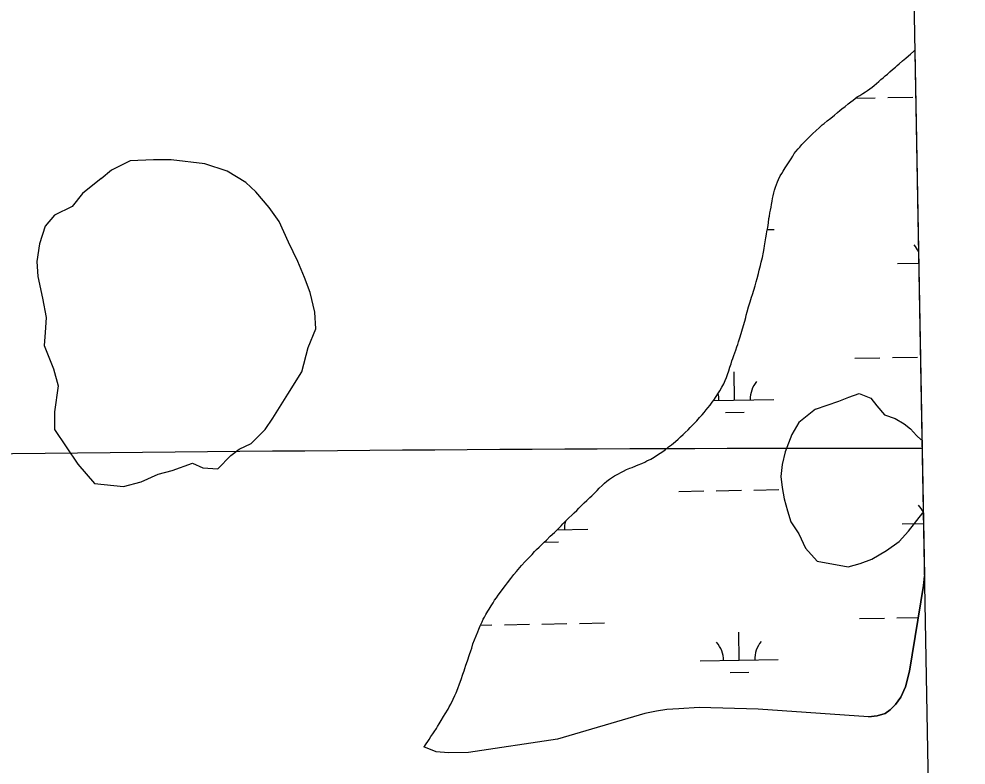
# Model space of a CAD drawing. Extents: x 3903937 to 3942190, y 260677 to 286651.
# Drawn here: x 3938728 to 3939939, y 278292 to 279246 of the extents above; entities that cross this region are included whole.
import ezdxf

# ---------------------------------------------------------------- set-up
doc = ezdxf.new("R2010")
doc.units = 0
for name, color, linetype in [('V-GRID-FRAM', 7, 'Continuous'), ('V-GRID-MAJR', 7, 'Continuous'), ('V-RIVR-EDGE', 7, 'Continuous'), ('V-TOPO-SHOR', 7, 'Continuous'), ('V-WETL-SWMP', 7, 'Continuous')]:
    doc.layers.add(name, color=color, linetype=linetype)

msp = doc.modelspace()

# ---------------------------------------------------------------- linework, layer by layer
at = {"layer": 'V-GRID-FRAM'}
msp.add_lwpolyline([(3907892.224, 284196.099), (3939773.201, 284757.23600000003), (3940101.116, 266577.619), (3908204.273, 266016.203), (3907892.224, 284196.099)], dxfattribs=at)
at = {"layer": 'V-GRID-MAJR'}
msp.add_spline([(3907996.24, 278136.142), (3913310.651, 278227.748), (3918625.049, 278320.127), (3923939.434, 278413.279), (3929253.805, 278507.203), (3934568.162, 278601.901), (3939882.505, 278697.37200000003), (3939882.506, 278697.37200000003)], degree=3, dxfattribs=at)
at = {"layer": 'V-RIVR-EDGE'}
for points in [[(3938833.0616388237, 279041.7548885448), (3938809.2156008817, 279022.6780581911), (3938796.100280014, 279005.98583163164), (3938773.4465439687, 278995.25511455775), (3938761.5235249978, 278980.94749179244), (3938754.369713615, 278958.29375574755), (3938750.792807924, 278935.64001970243), (3938751.985109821, 278916.56318934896), (3938757.9466193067, 278889.1402457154), (3938762.7158268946, 278864.1019058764), (3938761.5235249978, 278845.02507552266), (3938760.331223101, 278828.33284896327), (3938772.254242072, 278798.5253015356), (3938778.2157515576, 278777.06386738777), (3938773.4465439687, 278743.679414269), (3938773.4465439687, 278721.0256782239), (3938803.2540913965, 278676.91050803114), (3938824.7155255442, 278651.87216819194), (3938861.6768843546, 278648.2952625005), (3938884.3306203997, 278654.256771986), (3938905.7920545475, 278663.7951871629), (3938923.676583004, 278668.56439475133), (3938949.90722474, 278678.1028099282), (3938963.022545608, 278672.1413004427), (3938982.099375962, 278670.94899854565), (3938998.791602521, 278687.64122510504), (3939009.5223195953, 278695.9873383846), (3939025.0222442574, 278703.1411497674), (3939042.906772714, 278721.0256782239), (3939052.445187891, 278735.3333009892), (3939071.522018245, 278766.3331503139), (3939089.406546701, 278794.9483958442), (3939097.7526599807, 278825.94824516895), (3939107.291075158, 278849.7942831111), (3939106.0987732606, 278871.25571725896), (3939100.137263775, 278896.29405709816), (3939092.9834523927, 278915.37088745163), (3939084.637339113, 278935.64001970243), (3939072.714320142, 278960.67835954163), (3939060.7913011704, 278986.90900127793), (3939047.6759803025, 279004.7935297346), (3939030.983753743, 279025.06266198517), (3939017.868432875, 279036.9856809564), (3938994.022394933, 279051.2933037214), (3938965.407149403, 279060.8317188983), (3938922.4842811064, 279065.6009264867), (3938899.8305450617, 279065.6009264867), (3938870.022997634, 279064.4086245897), (3938846.176959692, 279052.48560561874), (3938832.987119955, 279041.6803696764)], [(3939746.1608544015, 278746.99206042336), (3939776.2697702, 278757.48213367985), (3939788.8619381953, 278762.37908790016), (3939802.153671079, 278767.2760421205), (3939816.844533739, 278760.97995812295), (3939824.539747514, 278751.1860496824), (3939834.3336559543, 278739.9930114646), (3939848.324953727, 278735.0960572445), (3939859.517991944, 278728.1004083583), (3939867.9127706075, 278721.80432436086), (3939875.607984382, 278713.4095456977), (3939881.204503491, 278707.81302658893)], [(3939746.18847999, 278746.9886603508), (3939725.201533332, 278730.19910302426), (3939716.10718978, 278714.8086754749), (3939707.712411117, 278692.42259903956), (3939703.5150217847, 278676.33260660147), (3939702.115892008, 278660.9421790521), (3939703.5150217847, 278646.95088127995), (3939706.3132813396, 278632.2600186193), (3939710.5106706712, 278616.86959106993), (3939714.7080600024, 278602.8782932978), (3939725.201533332, 278587.4878657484), (3939733.5963119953, 278569.29917864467), (3939748.287174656, 278552.5096213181), (3939788.162373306, 278545.5139724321), (3939803.5528008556, 278549.7113617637), (3939818.243663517, 278555.3078808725), (3939837.131915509, 278566.5009190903), (3939853.2219079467, 278577.6939573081), (3939865.114511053, 278590.9856901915), (3939883.6529806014, 278614.59600518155)]]:
    msp.add_lwpolyline(points, dxfattribs=at)
at = {"layer": 'V-TOPO-SHOR'}
for points in [[(3939814.127, 278353.779), (3939825.315, 278354.906), (3939835.392, 278358.17), (3939841.8370000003, 278362.854), (3939848.5130000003, 278369.461), (3939855.2430000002, 278378.761), (3939861.473, 278391.919), (3939866.6890000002, 278412.221), (3939884.265, 278521.797), (3939885.4580371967, 278533.7026398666)], [(3939814.127, 278353.779), (3939672.823, 278363.518), (3939597.789, 278365.779), (3939571.38, 278363.993), (3939556.1550000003, 278363.139), (3939543.019, 278360.898), (3939528.136, 278357.92100000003), (3939416.6, 278325.292), (3939302.68, 278308.304), (3939277.068, 278307.851), (3939261.4990000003, 278309.121), (3939245.6780000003, 278315.45900000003)]]:
    msp.add_lwpolyline(points, dxfattribs=at)
at = {"layer": 'V-WETL-SWMP'}
for p, q in [((3939867.617, 279200.89199999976), (3939871.972, 279204.862)), ((3939871.972, 279204.862), (3939873.330648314, 279206.045427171)), ((3939873.330648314, 279206.045427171), (3939885.458180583, 278533.69469051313)), ((3939853.4, 279188.46899999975), (3939857.627, 279192.183)), ((3939857.627, 279192.183), (3939861.597, 279195.76899999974)), ((3939861.597, 279195.76899999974), (3939865.055, 279198.7149999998)), ((3939865.055, 279198.7149999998), (3939867.617, 279200.89199999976)), ((3939841.361, 279178.224), (3939844.691, 279181.169)), ((3939844.691, 279181.169), (3939848.4050000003, 279184.499)), ((3939848.4050000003, 279184.499), (3939850.839, 279186.42)), ((3939850.839, 279186.42), (3939853.4, 279188.46899999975)), ((3939827.144, 279165.929), (3939829.8340000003, 279168.3619999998)), ((3939829.8340000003, 279168.3619999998), (3939832.6520000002, 279170.79600000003)), ((3939832.6520000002, 279170.79600000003), (3939835.469, 279173.357)), ((3939835.469, 279173.357), (3939838.159, 279175.406)), ((3939838.159, 279175.406), (3939841.361, 279178.224)), ((3939810.238, 279152.7379999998), (3939812.671, 279154.531)), ((3939812.671, 279154.531), (3939815.745, 279156.45199999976)), ((3939815.745, 279156.452), (3939818.691, 279158.8849999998)), ((3939818.691, 279158.8849999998), (3939821.509, 279160.934)), ((3939821.509, 279160.934), (3939824.455, 279163.496)), ((3939824.455, 279163.496), (3939827.144, 279165.929)), ((3939794.356, 279142.10899999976), (3939797.174, 279144.2859999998)), ((3939797.174, 279144.2859999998), (3939799.6070000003, 279146.207)), ((3939797.838997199, 279144.81105533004), (3939822.696704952, 279145.2485940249)), ((3939799.6070000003, 279146.207), (3939802.937, 279148.128)), ((3939802.937, 279148.128), (3939806.7800000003, 279150.56099999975)), ((3939806.7800000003, 279150.56099999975), (3939810.238, 279152.7379999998)), ((3939838.69422696, 279145.5301781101), (3939870.6892709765, 279146.09334628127)), ((3939777.578, 279128.79), (3939780.011, 279130.839)), ((3939780.011, 279130.839), (3939784.11, 279134.04)), ((3939784.11, 279134.04), (3939788.2090000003, 279137.37)), ((3939788.2090000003, 279137.37), (3939791.539, 279139.931)), ((3939791.539, 279139.931), (3939794.356, 279142.10899999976)), ((3939761.312, 279115.599), (3939765.795, 279118.928)), ((3939765.795, 279118.928), (3939770.534, 279122.77)), ((3939770.534, 279122.77), (3939774.504, 279126.228)), ((3939774.504, 279126.228), (3939777.578, 279128.79)), ((3939747.223, 279103.43199999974), (3939750.81, 279106.762)), ((3939750.81, 279106.762), (3939754.9080000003, 279110.476)), ((3939754.9080000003, 279110.476), (3939757.214, 279112.397)), ((3939757.214, 279112.397), (3939761.312, 279115.599)), ((3939735.696, 279092.29), (3939738.13, 279094.851)), ((3939738.13, 279094.851), (3939742.485, 279099.2059999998)), ((3939742.485, 279099.2059999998), (3939747.223, 279103.43199999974)), ((3939724.041, 279079.739), (3939726.218, 279082.173)), ((3939726.218, 279082.173), (3939728.9080000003, 279085.246)), ((3939728.9080000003, 279085.246), (3939731.9820000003, 279088.44800000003)), ((3939731.9820000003, 279088.44800000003), (3939735.696, 279092.29)), ((3939715.203, 279067.188), (3939717.381, 279070.646)), ((3939717.381, 279070.646), (3939719.174, 279073.848)), ((3939719.174, 279073.848), (3939721.095, 279076.666)), ((3939721.095, 279076.666), (3939724.041, 279079.739)), ((3939707.647, 279055.662), (3939710.208, 279059.632)), ((3939710.208, 279059.632), (3939712.642, 279063.346)), ((3939712.642, 279063.346), (3939715.203, 279067.188)), ((3939701.242, 279045.16000000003), (3939703.164, 279048.49)), ((3939703.164, 279048.49), (3939704.957, 279051.179)), ((3939704.957, 279051.179), (3939707.647, 279055.662)), ((3939694.966, 279030.816), (3939696.247, 279034.27399999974)), ((3939696.247, 279034.27399999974), (3939697.656, 279037.732)), ((3939697.656, 279037.732), (3939699.193, 279040.678)), ((3939699.193, 279040.678), (3939701.242, 279045.16000000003)), ((3939692.02, 279019.802), (3939692.917, 279023.77199999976)), ((3939692.917, 279023.77199999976), (3939693.9420000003, 279027.102)), ((3939693.9420000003, 279027.102), (3939694.966, 279030.816)), ((3939689.971, 279008.788), (3939690.739, 279012.75800000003)), ((3939690.739, 279012.75800000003), (3939691.38, 279016.216)), ((3939691.38, 279016.216), (3939692.02, 279019.802)), ((3939687.4080000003, 278993.931), (3939688.049, 278998.029)), ((3939688.049, 278998.029), (3939688.6890000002, 279001.61499999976)), ((3939688.6890000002, 279001.61499999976), (3939689.458, 279005.201)), ((3939689.458, 279005.201), (3939689.971, 279008.788)), ((3939685.231, 278979.203), (3939686.127, 278985.478)), ((3939686.127, 278985.478), (3939686.768, 278990.601)), ((3939686.768, 278990.601), (3939687.4080000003, 278993.931)), ((3939683.565, 278970.75), (3939684.078, 278974.08)), ((3939684.078, 278974.08), (3939685.231, 278979.203)), ((3939684.649432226, 278976.6189829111), (3939693.641645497, 278976.7772614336)), ((3939681.131, 278955.893), (3939682.156, 278961.14400000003)), ((3939682.156, 278961.14400000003), (3939682.7970000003, 278966.01099999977)), ((3939682.7970000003, 278966.01099999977), (3939683.565, 278970.75)), ((3939679.722, 278947.697), (3939680.619, 278952.43499999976)), ((3939680.619, 278952.43499999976), (3939681.131, 278955.893)), ((3939677.032, 278934.889), (3939678.569, 278941.037)), ((3939678.569, 278941.037), (3939679.722, 278947.697)), ((3939673.4450000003, 278920.673), (3939674.47, 278924.9)), ((3939674.47, 278924.9), (3939676.1350000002, 278930.53500000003)), ((3939676.1350000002, 278930.53500000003), (3939677.032, 278934.889)), ((3939851.2784761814, 278933.1147506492), (3939878.245076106, 278933.58940949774)), ((3939670.627, 278909.915), (3939671.6520000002, 278914.013)), ((3939671.6520000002, 278914.013), (3939673.4450000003, 278920.673)), ((3939667.2970000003, 278899.02899999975), (3939669.09, 278904.92)), ((3939669.09, 278904.92), (3939670.627, 278909.915)), ((3939662.686, 278884.1719999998), (3939664.4790000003, 278890.192)), ((3939664.4790000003, 278890.192), (3939665.7600000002, 278893.6499999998)), ((3939665.7600000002, 278893.6499999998), (3939667.2970000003, 278899.02899999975)), ((3939658.843, 278871.493), (3939660.764, 278878.0249999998)), ((3939660.764, 278878.0249999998), (3939662.686, 278884.1719999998)), ((3939655.897, 278859.711), (3939657.0500000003, 278864.32099999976)), ((3939657.0500000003, 278864.32099999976), (3939657.69, 278867.3949999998)), ((3939657.69, 278867.3949999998), (3939658.843, 278871.493)), ((3939652.182, 278846.775), (3939654.1040000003, 278853.8189999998)), ((3939654.1040000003, 278853.8189999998), (3939655.897, 278859.711)), ((3939648.083, 278833.199), (3939650.005, 278839.731)), ((3939650.005, 278839.731), (3939652.182, 278846.775)), ((3939645.906, 278826.79600000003), (3939647.059, 278829.87)), ((3939647.059, 278829.87), (3939648.083, 278833.199)), ((3939640.654, 278811.81099999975), (3939641.935, 278815.654)), ((3939641.935, 278815.654), (3939643.216, 278818.983)), ((3939643.216, 278818.983), (3939644.369, 278822.569)), ((3939644.369, 278822.569), (3939645.906, 278826.79600000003)), ((3939636.94, 278800.797), (3939638.477, 278805.152)), ((3939638.477, 278805.152), (3939639.501, 278808.7379999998)), ((3939639.501, 278808.7379999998), (3939640.654, 278811.81099999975)), ((3939796.5564100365, 278812.0619487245), (3939828.551454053, 278812.6251168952)), ((3939844.5489760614, 278812.90670098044), (3939876.5440200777, 278813.4698691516)), ((3939632.328, 278787.606), (3939633.737, 278791.576)), ((3939633.737, 278791.576), (3939635.4020000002, 278796.18699999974)), ((3939635.4020000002, 278796.18699999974), (3939636.94, 278800.797)), ((3939642.8813611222, 278758.6071419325), (3939642.2477969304, 278794.60156645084)), ((3939626.693, 278775.1829999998), (3939628.998, 278779.537)), ((3939628.998, 278779.537), (3939630.791, 278783.892)), ((3939630.791, 278783.892), (3939632.328, 278787.606)), ((3939621.441, 278766.474), (3939624.003, 278770.316)), ((3939624.003, 278770.316), (3939626.693, 278775.1829999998)), ((3939611.451, 278752.25799999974), (3939614.397, 278756.09999999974)), ((3939614.397, 278756.1), (3939616.19, 278758.662)), ((3939615.818231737, 278758.13078399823), (3939692.8736173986, 278759.4870921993)), ((3939616.19, 278758.662), (3939619.52, 278763.4)), ((3939619.52, 278763.4), (3939621.441, 278766.474)), ((3939601.461, 278739.963), (3939603.894, 278742.909)), ((3939603.894, 278742.909), (3939606.4560000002, 278745.983)), ((3939606.4560000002, 278745.983), (3939608.761, 278748.9279999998)), ((3939608.761, 278748.9279999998), (3939611.451, 278752.25799999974)), ((3939631.1547898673, 278742.9673437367), (3939655.15107288, 278743.3897198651)), ((3939592.495, 278729.846), (3939594.544, 278732.27899999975)), ((3939594.544, 278732.27899999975), (3939598.002, 278736.249)), ((3939598.002, 278736.249), (3939601.461, 278739.963)), ((3939579.687, 278717.167), (3939583.401, 278720.7529999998)), ((3939583.401, 278720.7529999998), (3939586.091, 278723.44199999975)), ((3939586.091, 278723.442), (3939589.037, 278726.388)), ((3939589.037, 278726.388), (3939592.495, 278729.84600000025)), ((3939567.1350000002, 278705.76900000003), (3939570.85, 278708.842)), ((3939570.85, 278708.842), (3939573.924, 278711.788)), ((3939573.924, 278711.788), (3939576.997, 278714.606)), ((3939576.997, 278714.606), (3939579.687, 278717.167)), ((3939551.254, 278693.09), (3939554.4560000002, 278695.651)), ((3939554.4560000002, 278695.651), (3939558.426, 278698.725)), ((3939558.426, 278698.72499999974), (3939562.012, 278701.543)), ((3939562.012, 278701.543), (3939564.702, 278703.72000000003)), ((3939564.702, 278703.72000000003), (3939567.1350000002, 278705.76900000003)), ((3939530.889, 278680.79599999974), (3939535.756, 278683.1009999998)), ((3939535.756, 278683.101), (3939540.111, 278685.79000000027)), ((3939540.111, 278685.79), (3939544.2090000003, 278688.48)), ((3939544.2090000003, 278688.48), (3939547.924, 278690.657)), ((3939547.924, 278690.657), (3939551.254, 278693.09)), ((3939504.506, 278669.782), (3939508.988, 278671.575)), ((3939508.988, 278671.575), (3939511.934, 278672.6)), ((3939511.934, 278672.6), (3939516.545, 278674.521)), ((3939516.545, 278674.5209999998), (3939519.491, 278675.6729999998)), ((3939519.491, 278675.6729999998), (3939524.1010000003, 278677.7219999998)), ((3939524.1010000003, 278677.7219999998), (3939527.944, 278679.387)), ((3939527.944, 278679.387), (3939530.889, 278680.79599999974)), ((3939482.989, 278657.488), (3939486.8310000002, 278660.178)), ((3939486.8310000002, 278660.178), (3939489.521, 278661.9709999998)), ((3939489.521, 278661.9709999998), (3939494.259, 278664.404)), ((3939494.259, 278664.404), (3939497.589, 278666.0689999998)), ((3939497.589, 278666.0689999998), (3939500.919, 278667.99)), ((3939500.919, 278667.99), (3939504.506, 278669.782)), ((3939466.9790000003, 278642.888), (3939469.9250000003, 278646.09)), ((3939469.9250000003, 278646.09), (3939473.511, 278649.41999999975)), ((3939473.511, 278649.41999999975), (3939476.457, 278652.237)), ((3939476.457, 278652.237), (3939479.659, 278654.927)), ((3939479.659, 278654.927), (3939482.989, 278657.488)), ((3939454.043, 278630.4659999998), (3939457.8850000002, 278633.92399999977)), ((3939457.8850000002, 278633.924), (3939460.447, 278636.229)), ((3939460.447, 278636.229), (3939464.545, 278640.327)), ((3939464.545, 278640.327), (3939466.9790000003, 278642.888)), ((3939571.516218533, 278641.9011116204), (3939603.5112625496, 278642.4642797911)), ((3939619.508784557, 278642.74586387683), (3939651.503828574, 278643.3090320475)), ((3939667.501350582, 278643.59061613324), (3939699.496394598, 278644.1537843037)), ((3939443.54, 278620.348), (3939446.87, 278623.55)), ((3939446.87, 278623.55), (3939450.585, 278627.136)), ((3939450.585, 278627.136), (3939454.043, 278630.4659999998)), ((3939430.989, 278607.926), (3939434.703, 278611.6399999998)), ((3939434.703, 278611.6399999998), (3939437.9050000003, 278614.71299999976)), ((3939437.9050000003, 278614.71299999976), (3939440.9790000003, 278617.659)), ((3939440.9790000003, 278617.659), (3939443.54, 278620.348)), ((3939417.54, 278594.606), (3939420.998, 278598.0639999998)), ((3939420.998, 278598.0639999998), (3939423.304, 278600.3689999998)), ((3939423.304, 278600.369), (3939427.146, 278604.083)), ((3939427.146, 278604.083), (3939430.989, 278607.926)), ((3939857.1332252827, 278600.4912735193), (3939884.2447289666, 278600.9684829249)), ((3939407.294, 278584.48899999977), (3939412.545, 278589.48399999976)), ((3939412.545, 278589.48399999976), (3939417.54, 278594.606)), ((3939415.7020511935, 278592.72132056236), (3939455.2874705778, 278593.4180924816)), ((3939394.998, 278572.8349999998), (3939399.609, 278576.9329999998)), ((3939399.609, 278576.9329999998), (3939402.555, 278579.62199999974)), ((3939399.689057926, 278577.00607391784), (3939417.5649260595, 278577.3207201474)), ((3939402.555, 278579.62200000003), (3939407.294, 278584.489)), ((3939380.0130000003, 278557.08199999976), (3939383.984, 278561.436)), ((3939383.984, 278561.436), (3939387.186, 278564.89400000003)), ((3939387.186, 278564.89400000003), (3939389.747, 278567.58399999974)), ((3939389.747, 278567.58399999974), (3939392.821, 278570.6569999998)), ((3939392.821, 278570.6569999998), (3939394.998, 278572.8349999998)), ((3939370.535, 278546.965), (3939375.146, 278552.087)), ((3939375.146, 278552.087), (3939380.0130000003, 278557.082)), ((3939360.801, 278535.82300000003), (3939364.003, 278539.665)), ((3939364.003, 278539.665), (3939366.18, 278542.226)), ((3939366.18, 278542.226), (3939370.535, 278546.965)), ((3939349.914, 278521.735), (3939352.4760000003, 278525.065)), ((3939352.4760000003, 278525.065), (3939356.702, 278530.572)), ((3939356.702, 278530.572), (3939360.801, 278535.82300000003)), ((3939885.458180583, 278533.69469051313), (3939884.2660000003, 278521.797)), ((3939340.8200000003, 278509.184), (3939343.5100000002, 278513.15399999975)), ((3939343.5100000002, 278513.15399999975), (3939345.688, 278516.22799999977)), ((3939345.688, 278516.22799999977), (3939349.914, 278521.735)), ((3939884.2660000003, 278521.797), (3939866.6890000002, 278412.222)), ((3939334.288, 278499.579), (3939336.0810000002, 278502.78)), ((3939336.0810000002, 278502.78), (3939338.387, 278505.982)), ((3939338.387, 278505.982), (3939340.8200000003, 278509.184)), ((3939324.938, 278484.594), (3939327.5, 278488.693)), ((3939327.5, 278488.693), (3939329.165, 278491.382)), ((3939329.165, 278491.382), (3939331.727, 278495.608)), ((3939331.727, 278495.608), (3939334.288, 278499.579)), ((3939320.071, 278475.117), (3939321.352, 278478.44699999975)), ((3939321.352, 278478.44699999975), (3939323.017, 278481.264)), ((3939323.017, 278481.264), (3939324.938, 278484.594)), ((3939802.4111591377, 278479.4384715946), (3939834.4062031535, 278480.0016397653)), ((3939850.4037251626, 278480.2832238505), (3939877.683772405, 278480.7633999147)), ((3939314.563, 278462.438), (3939315.844, 278465.8959999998)), ((3939315.844, 278465.8959999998), (3939317.637, 278469.9939999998)), ((3939317.637, 278469.9939999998), (3939320.071, 278475.117)), ((3939318.0737682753, 278470.9132949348), (3939332.575935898, 278471.16855819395)), ((3939348.573457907, 278471.45014227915), (3939380.568501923, 278472.0133104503)), ((3939396.566023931, 278472.29489453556), (3939428.5610679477, 278472.8580627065)), ((3939444.5585899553, 278473.13964679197), (3939476.553633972, 278473.70281496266)), ((3939308.415, 278447.0689999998), (3939310.465, 278452.3199999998)), ((3939310.465, 278452.3199999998), (3939312.386, 278457.315)), ((3939312.386, 278457.315), (3939314.563, 278462.438)), ((3939648.736110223, 278425.98366480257), (3939648.102546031, 278461.9780893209)), ((3939305.469, 278438.104), (3939306.75, 278441.434)), ((3939306.75, 278441.434), (3939308.415, 278447.0689999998)), ((3939301.242, 278425.425), (3939303.932, 278433.2369999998)), ((3939303.932, 278433.2369999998), (3939305.469, 278438.104)), ((3939297.912, 278415.30700000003), (3939299.449, 278419.78999999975)), ((3939299.449, 278419.78999999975), (3939301.242, 278425.425)), ((3939598.7438539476, 278425.1037145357), (3939698.728366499, 278426.8636150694)), ((3939293.301, 278401.475), (3939295.606, 278408.1349999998)), ((3939295.606, 278408.1349999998), (3939297.143, 278412.3619999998)), ((3939297.143, 278412.3619999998), (3939297.912, 278415.30700000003)), ((3939637.009538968, 278410.3438666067), (3939661.0058219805, 278410.76624273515)), ((3939866.6890000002, 278412.222), (3939861.473, 278391.919)), ((3939289.202, 278390.077), (3939291.379, 278395.71199999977)), ((3939291.379, 278395.71199999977), (3939293.301, 278401.475)), ((3939861.473, 278391.919), (3939855.2430000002, 278378.7599999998)), ((3939283.054, 278376.245), (3939285.231, 278380.8559999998)), ((3939285.231, 278380.8559999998), (3939286.768, 278384.314)), ((3939286.768, 278384.314), (3939289.202, 278390.077)), ((3939277.93, 278366.3839999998), (3939279.98, 278370.098)), ((3939279.98, 278370.098), (3939283.054, 278376.245)), ((3939848.5130000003, 278369.4599999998), (3939841.8370000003, 278362.855)), ((3939855.2430000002, 278378.7599999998), (3939848.5130000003, 278369.4599999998)), ((3939270.758, 278354.089), (3939272.807, 278357.419)), ((3939272.807, 278357.419), (3939276.521, 278363.694)), ((3939276.521, 278363.694), (3939277.93, 278366.3839999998)), ((3939528.136, 278357.92099999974), (3939416.6010000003, 278325.2919999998)), ((3939543.019, 278360.89799999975), (3939528.136, 278357.92099999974)), ((3939556.154, 278363.1389999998), (3939543.019, 278360.89799999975)), ((3939571.379, 278363.992), (3939556.154, 278363.1389999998)), ((3939597.789, 278365.778), (3939571.379, 278363.992)), ((3939672.824, 278363.517), (3939597.789, 278365.778)), ((3939814.127, 278353.7799999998), (3939672.824, 278363.51699999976)), ((3939835.3910000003, 278358.17), (3939825.315, 278354.905)), ((3939841.8370000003, 278362.855), (3939835.3910000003, 278358.17)), ((3939263.201, 278341.538), (3939265.122, 278344.74)), ((3939265.122, 278344.74), (3939267.94, 278348.966)), ((3939267.94, 278348.966), (3939270.758, 278354.089)), ((3939825.315, 278354.905), (3939814.127, 278353.78)), ((3939254.491, 278328.347), (3939257.0530000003, 278332.061)), ((3939257.0530000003, 278332.061), (3939258.718, 278334.62200000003)), ((3939258.718, 278334.62200000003), (3939261.664, 278338.848)), ((3939261.664, 278338.848), (3939263.201, 278341.538)), ((3939246.806, 278316.82), (3939248.728, 278319.382)), ((3939248.728, 278319.382), (3939250.521, 278322.071)), ((3939250.521, 278322.071), (3939252.4420000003, 278324.889)), ((3939252.4420000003, 278324.889), (3939254.491, 278328.347)), ((3939416.6010000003, 278325.2919999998), (3939302.681, 278308.303)), ((3939245.679, 278315.45900000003), (3939246.806, 278316.82)), ((3939261.5, 278309.121), (3939245.679, 278315.45900000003)), ((3939277.068, 278307.85), (3939261.5, 278309.121)), ((3939302.681, 278308.303), (3939277.068, 278307.85))]:
    msp.add_line(p, q, dxfattribs=at)
for centre, radius, start, end in [((3939846.027996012, 278933.49720983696), 35.24628790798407, 24.975676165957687, 41.7802390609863), ((3939698.1073854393, 278760.05409230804), 35.24628790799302, 140.23657772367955, 181.78023605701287), ((3939587.638624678, 278758.1096508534), 35.24628790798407, 0.2365807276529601, 14.525535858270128), ((3939851.8827451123, 278600.87373270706), 35.24628790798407, 24.388354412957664, 41.78023906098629), ((3939460.521238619, 278593.98509259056), 35.24628790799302, 164.2473253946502, 181.78023605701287), ((3939593.4933737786, 278425.4861737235), 35.24628790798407, 0.23658072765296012, 41.78023906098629), ((3939703.9621345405, 278427.43061517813), 35.24628790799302, 140.23657772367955, 181.78023605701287)]:
    msp.add_arc(centre, radius, start, end, dxfattribs=at)

doc.saveas('drawing.dxf')
